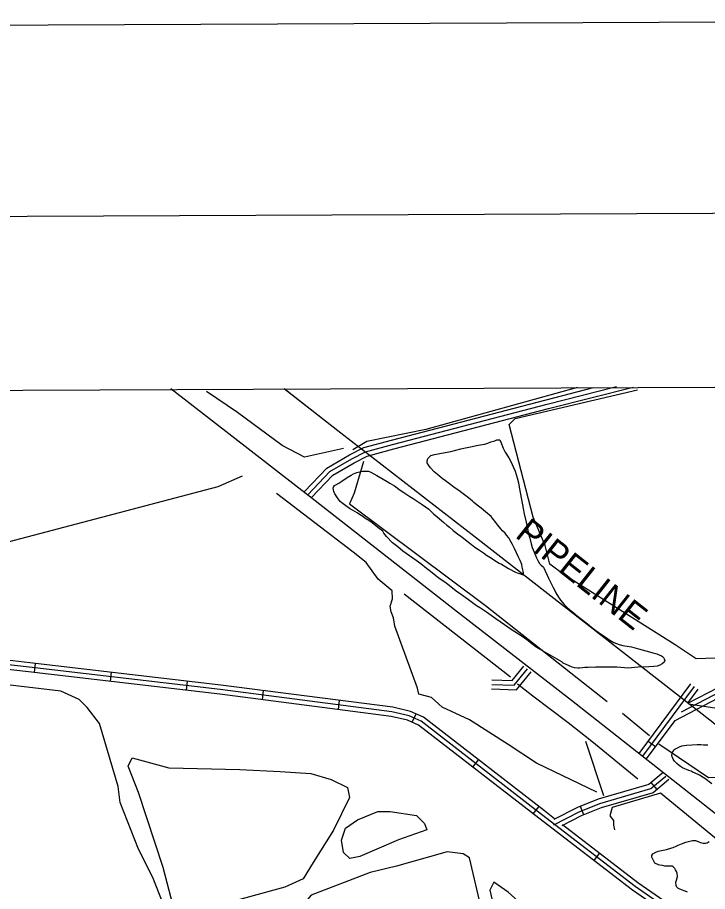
# Model space of a CAD drawing. Extents: x 3419139 to 3457078, y 540382 to 565875.
# Drawn here: x 3450552 to 3452805, y 562436 to 565292 of the extents above; entities that cross this region are included whole.
import ezdxf

# ---------------------------------------------------------------- set-up
doc = ezdxf.new("R2010")
doc.units = 0
for name, color, linetype in [('G-ANNO-NPLT', 7, 'Continuous'), ('V-ANNO-SYMB', 7, 'Continuous'), ('V-GRID-FRAM', 7, 'Continuous'), ('V-ROAD-CNTR', 7, 'Continuous'), ('V-SITE-VEGE', 7, 'Continuous'), ('V-TOPO-SHOR', 7, 'Continuous'), ('V-UTIL-IDEN', 7, 'Continuous'), ('V-UTIL-LINE', 7, 'Continuous')]:
    doc.layers.add(name, color=color, linetype=linetype)

msp = doc.modelspace()

# ---------------------------------------------------------------- linework, layer by layer
at = {"layer": 'G-ANNO-NPLT'}
msp.add_lwpolyline([(3419828.1, 540965.3), (3456494.4, 541125.3), (3456389, 565291.7), (3419722.7, 565131.7)], close=True, dxfattribs=at)
at = {"layer": 'V-ANNO-SYMB'}
msp.add_lwpolyline([(3422575.5, 541602.3), (3455658.4, 541746.7), (3455558.4, 564663.1), (3422475.5, 564518.7), (3422575.5, 541602.3)], dxfattribs=at)
at = {"layer": 'V-GRID-FRAM'}
msp.add_lwpolyline([(3423200.9, 563955.1), (3454837.9, 564093.1), (3454925.2, 545910.2), (3423272.3, 545772.1), (3423200.9, 563955.1)], dxfattribs=at)
at = {"layer": 'V-ROAD-CNTR'}
for p, q in [((3450607.6, 563151.7), (3450611.1, 563181.5)), ((3450856, 563122.7), (3450859.4, 563152.5)), ((3451104.3, 563093.6), (3451107.7, 563123.4)), ((3451352.2, 563062.9), (3451356, 563092.7)), ((3451600.1, 563030.9), (3451604, 563060.6)), ((3451841.2, 562989.3), (3451853.7, 563016.6)), ((3452611.5, 562927.6), (3452635.5, 562909.7)), ((3452038.8, 562842.8), (3452057.2, 562866.5)), ((3452640.8, 562769.9), (3452621.6, 562793)), ((3452236.4, 562689.6), (3452254.8, 562713.3)), ((3452401.4, 562686.6), (3452390.3, 562714.5)), ((3452434.5, 562537.1), (3452452.8, 562560.8))]:
    msp.add_line(p, q, dxfattribs=at)
for points in [[(3452719.9, 563023), (3452851.9, 563092.4), (3452880.7, 563126.5), (3452898.6, 563183), (3452953.5, 563782.3), (3452975.1, 564088.2)], [(3452306, 562673.8), (3452272.7, 562699.5), (3451877.6, 563005.6), (3451835.5, 563024.9), (3451777.3, 563038.2), (3451216, 563110.8), (3450592.1, 563183.7), (3450332.4, 563213.4), (3450204.7, 563233.3), (3450167.4, 563245.4), (3450131.5, 563263.9), (3450095.2, 563285.1), (3450053.8, 563310.2), (3449579.6, 563702.5), (3449129.8, 564071.4)], [(3451053.4, 564079.8), (3451514.6, 563721.6), (3451988.8, 563349.5), (3452361, 563061.7), (3452891.9, 562643.8), (3453125.9, 562463)], [(3451489.7, 563742.8), (3451562.8, 563819.8), (3451636.8, 563863.4), (3451683.5, 563886.8), (3451773.3, 563911), (3452278.1, 564043), (3452432.6, 564082.4)], [(3451500.6, 563732.5), (3451572.2, 563808), (3451644, 563850.3), (3451688.8, 563872.7), (3451777.1, 563896.5), (3452281.9, 564028.5), (3452508.3, 564086.1)], [(3451511.5, 563722.2), (3451581.7, 563796.1), (3451651.2, 563837.1), (3451694.2, 563858.6), (3451781, 563882), (3452285.6, 564014), (3452562.5, 564084.4)], [(3450424.6, 561239), (3451019.2, 561413.5), (3451663, 561605.3), (3452235.8, 561768.9), (3452655.9, 561897.3), (3452697.1, 561919.5), (3452726.8, 561939), (3452740.9, 561956.5), (3452758.7, 561986.8), (3452770.4, 562024.5), (3452771.7, 562071), (3452725.2, 562261.1), (3452704.2, 562308.9), (3452681, 562343.6), (3452656, 562374.1), (3452560.5, 562440.2), (3452254.4, 562675.7), (3451862, 562979.8), (3451825.8, 562996.4), (3451772, 563008.6), (3451212.4, 563081), (3450588.7, 563153.9), (3450328.4, 563183.7)], [(3450428.9, 561224.6), (3451023.5, 561399.1), (3451667.2, 561590.9), (3452240, 561754.5), (3452661.8, 561883.4), (3452704.8, 561906.6), (3452737, 561927.8), (3452753.2, 561947.9), (3452772.5, 561980.7), (3452785.4, 562022), (3452786.8, 562072.6), (3452739.5, 562266), (3452717.4, 562316.1), (3452693.1, 562352.6), (3452666.3, 562385.2), (3452569.3, 562452.3), (3452263.5, 562687.6), (3451869.8, 562992.7), (3451830.7, 563010.6), (3451774.7, 563023.4), (3451214.2, 563095.9), (3450590.4, 563168.8), (3450330.4, 563198.6)], [(3452100.5, 563098), (3452181.3, 563094.9), (3452229.1, 563154)], [(3452101, 563113), (3452174.4, 563110.2), (3452217.5, 563163.4)], [(3452101.6, 563128), (3452167.5, 563125.5), (3452205.8, 563172.9)], [(3452699.5, 562995.3), (3452861.5, 563080.5), (3452894.1, 563119.2), (3452910.4, 563170.7)], [(3452741.2, 563051.2), (3452842.3, 563104.3), (3452867.3, 563133.9), (3452878, 563167.6)], [(3452581.6, 562887.6), (3452751.3, 563114.8)], [(3452593.6, 562878.6), (3452763.3, 563105.9)], [(3452741.2, 563051.2), (3452775.3, 563096.9)], [(3452605.6, 562869.6), (3452699.5, 562995.3)], [(3452660.1, 562825), (3452613.2, 562786), (3452448.7, 562737.8), (3452380.5, 562710.6), (3452303.4, 562671.5)], [(3452303.4, 562654.7), (3452386.6, 562696.9), (3452453.6, 562723.6), (3452620.4, 562772.5), (3452669.6, 562813.4)], [(3452679.2, 562801.9), (3452627.6, 562759), (3452458.5, 562709.4), (3452392.8, 562683.2), (3452329.1, 562650.9)], [(3449342.8, 560891.4), (3449392.6, 560904.4), (3449741.4, 561003.1), (3450433.2, 561210.3), (3451027.7, 561384.7), (3451671.4, 561576.5), (3452244.3, 561740.1), (3452667.6, 561869.5), (3452712.5, 561893.7), (3452747.2, 561916.5), (3452765.6, 561939.4), (3452786.3, 561974.6), (3452800.3, 562019.5), (3452801.8, 562074.2), (3452753.7, 562270.8), (3452730.6, 562323.3), (3452705.2, 562361.5), (3452676.6, 562396.4), (3452578.2, 562464.4), (3452332.2, 562653.7)]]:
    msp.add_lwpolyline(points, dxfattribs=at)
at = {"layer": 'V-SITE-VEGE'}
for points in [[(3451706.2, 563806.3), (3451725.2, 563795.1), (3451746.7, 563782.9), (3451759.7, 563775.7), (3451767.5, 563770.6), (3451775.3, 563766), (3451783.5, 563761.3), (3451802.1, 563747.5), (3451814, 563740), (3451820.7, 563735.3), (3451833.7, 563726.6), (3451844.5, 563720.1), (3451873.1, 563701), (3451895.4, 563685.8), (3451904.4, 563677.1), (3451911.1, 563670.2), (3451922.3, 563660), (3451936.8, 563648.4), (3451944.3, 563642.3), (3451954.3, 563632.8), (3451962.9, 563626.3), (3451974.8, 563616.2), (3451993.8, 563602.1), (3451996, 563600.6), (3452004.6, 563594.1), (3452024.4, 563577.1), (3452035.2, 563569.5), (3452046, 563561.1), (3452057.1, 563553.2), (3452073.5, 563542.4), (3452083.5, 563535.1), (3452099.5, 563525), (3452110.7, 563517.8), (3452124.8, 563509.5), (3452132.2, 563505.6), (3452147.1, 563496.6), (3452155.2, 563491.2), (3452161.5, 563487.9), (3452171.6, 563482.6), (3452178.6, 563479.7), (3452184.2, 563477.2), (3452191.6, 563475.1), (3452200.4, 563472.3), (3452203, 563471.6), (3452204.1, 563475.3), (3452202.9, 563482.6), (3452200.5, 563495.5), (3452198.5, 563504.3), (3452193.6, 563517.9), (3452188.2, 563528.8), (3452175.3, 563556.7), (3452168.5, 563569.8), (3452164, 563577.9), (3452160.2, 563585.2), (3452156.1, 563591.4), (3452149.3, 563600.5), (3452144.1, 563606.7), (3452135.8, 563615.1), (3452130.2, 563621.6), (3452121.2, 563633.3), (3452114.1, 563642), (3452102.1, 563657.3), (3452098.7, 563661), (3452080.5, 563676.9), (3452066.7, 563688.5), (3452057.4, 563695.4), (3452042.5, 563707.7), (3452037.6, 563711.4), (3452024.6, 563722.6), (3452011.6, 563732), (3452002.6, 563739.2), (3451993.3, 563746.1), (3451978.1, 563756.6), (3451967.3, 563765.3), (3451950.1, 563777.6), (3451939.3, 563785.5), (3451923.3, 563798.2), (3451912.9, 563807.3), (3451901.3, 563820.7), (3451894.9, 563828.4), (3451889.6, 563837.2), (3451889.5, 563843.4), (3451892, 563850.5), (3451902.2, 563860.5), (3451913.6, 563864.4), (3451948.5, 563870.4), (3451967.2, 563874.3), (3451999.5, 563882.5), (3452015, 563885.3), (3452031.5, 563888.8), (3452056.1, 563894.3), (3452077.8, 563898.3), (3452088.4, 563901.4), (3452098, 563904.9), (3452110.4, 563909.1), (3452117.8, 563911.4), (3452124, 563911.9), (3452127.3, 563911.9), (3452130.8, 563903.8), (3452138.4, 563885.2), (3452144.5, 563872)], [(3452144.5, 563872), (3452156.2, 563853), (3452163, 563840.9), (3452171.7, 563821.9), (3452177, 563809.4), (3452183.9, 563787.8), (3452187.8, 563772), (3452190.6, 563757.7), (3452194.6, 563734.1), (3452203.7, 563687.8), (3452206.9, 563669.8), (3452212.8, 563643.4), (3452216, 563627.2), (3452221.1, 563604.8), (3452225, 563590.9), (3452229.7, 563572.1), (3452233.1, 563560), (3452238.9, 563544.6), (3452241.1, 563539.9), (3452247.2, 563526), (3452251, 563517.5), (3452256.7, 563507.7), (3452260.8, 563503.7), (3452269.4, 563496.4), (3452270.9, 563493.5), (3452274.7, 563484), (3452281.2, 563469.7), (3452286.5, 563459.8), (3452293.7, 563445.2), (3452297.8, 563436.4), (3452301.6, 563429.5), (3452306.5, 563419.6), (3452310.3, 563412.3), (3452318.3, 563398.4), (3452325, 563388.5), (3452337.4, 563373.6), (3452346.3, 563364.9), (3452355.7, 563356.5), (3452365.4, 563348.9), (3452379.5, 563336.9), (3452407.5, 563315.2), (3452432, 563295.7), (3452441, 563288.8), (3452456.2, 563278.7)], [(3452456.2, 563278.7), (3452467.7, 563270.7), (3452486.7, 563257.4), (3452499, 563250.2), (3452516.4, 563243), (3452528.6, 563240.3), (3452549.6, 563236.9), (3452557, 563235.5), (3452579.9, 563229.5), (3452615.5, 563219.3), (3452626.6, 563215.8), (3452639.5, 563212.3), (3452647.6, 563209.5), (3452654.7, 563206.6), (3452658, 563204.5), (3452661.8, 563200.5), (3452663.7, 563196.8), (3452665.6, 563190.9), (3452663.8, 563185.7), (3452657.6, 563179.8), (3452649.9, 563176), (3452640.8, 563172.9), (3452630.1, 563171.3), (3452613.2, 563169.9), (3452579.3, 563169.5), (3452567.2, 563167.8), (3452547.7, 563166.5), (3452508.9, 563168.9), (3452492.7, 563169.8), (3452441.1, 563169.1), (3452437.5, 563168.6), (3452424.6, 563168.8), (3452416.1, 563168.7), (3452404.3, 563168.2), (3452397, 563167.3), (3452387.4, 563166.5), (3452381.9, 563166.4), (3452370.8, 563167), (3452363.4, 563169.1), (3452351.5, 563174.8), (3452344.1, 563177.7), (3452334.1, 563182.3), (3452330, 563186.3), (3452246.1, 563234.2), (3452235.7, 563242.1), (3452215.2, 563258.8), (3452196.9, 563271.1), (3452167.6, 563289.8), (3452127.8, 563317.3), (3452114.4, 563326.7), (3452083.5, 563349.1), (3452064.5, 563361.7), (3452051.5, 563370), (3452025.1, 563388.8), (3452002.1, 563405.1), (3451984.9, 563417.4), (3451961.5, 563435.8), (3451947.3, 563446.7), (3451929.5, 563459.3), (3451918.3, 563467.7), (3451900.8, 563481.4), (3451888.1, 563491.2), (3451868.8, 563506.8), (3451853.5, 563517.2), (3451810.7, 563548.3), (3451793.6, 563562.5), (3451777.2, 563575.1), (3451757, 563596.6), (3451748.7, 563607.2), (3451745.7, 563613.4), (3451729.3, 563625.7), (3451710, 563640.5), (3451699.5, 563648.1), (3451686.9, 563656.4), (3451679.8, 563661.5), (3451669.4, 563668), (3451660.9, 563673.7), (3451646.4, 563682.4), (3451636.7, 563687.8), (3451620, 563699.3), (3451611.1, 563705.9), (3451606.2, 563710.6), (3451599.5, 563719.3), (3451595.3, 563725.5), (3451588.9, 563735.8), (3451585.1, 563743.4), (3451582.8, 563753.7), (3451583.8, 563757.4), (3451587.8, 563762.3), (3451592.2, 563764.9), (3451601.7, 563770.9), (3451611.2, 563776.6), (3451625.1, 563786.4), (3451629.1, 563789), (3451642.2, 563796.5), (3451649.2, 563800.7), (3451659.8, 563805.6), (3451678.9, 563809.6), (3451686.6, 563810.1), (3451698.1, 563809.1), (3451706.2, 563806.3)], [(3452819.6, 562788.4), (3452796.1, 562805.6), (3452791.6, 562808.6), (3452778.8, 562815.9), (3452762.4, 562824), (3452758.5, 562825.3), (3452751.4, 562829.1), (3452744.8, 562831.7), (3452723.5, 562840.6), (3452716.9, 562844.9), (3452712.9, 562847.9), (3452705.3, 562854.4), (3452703.1, 562856.6), (3452697.3, 562862.7), (3452695.1, 562865.7), (3452693.3, 562868.8), (3452691, 562874), (3452690.1, 562876.6), (3452688.7, 562881.4), (3452690, 562885.8), (3452689.9, 562888.9), (3452693.8, 562896.4), (3452695.1, 562898.7), (3452698.6, 562900.9), (3452709.5, 562906.8), (3452714.2, 562909.5), (3452721.2, 562911.8), (3452736.6, 562914.2), (3452771.3, 562916.4)], [(3452771.3, 562916.4), (3452780.9, 562916.1), (3452783.6, 562916.1), (3452791.9, 562915.8), (3452806.4, 562916)], [(3452626.1, 562544.5), (3452623.9, 562548.4), (3452623.8, 562554.2), (3452626.8, 562559), (3452636.4, 562565.3), (3452644.7, 562568.5), (3452660, 562571.3), (3452671, 562573.7), (3452688.9, 562579.2), (3452692.9, 562580.6), (3452702.5, 562584.7), (3452709, 562587.8), (3452720.8, 562592.4), (3452734.4, 562597.4), (3452742.7, 562600.2), (3452755.8, 562603.4), (3452760.2, 562603.5), (3452765.9, 562602.7), (3452769.4, 562601.4), (3452777, 562598.4), (3452782.7, 562596.3), (3452791.5, 562594.7), (3452799, 562593.9), (3452804.7, 562595.3), (3452811.2, 562599.8)], [(3452740.1, 562434.5), (3452732.2, 562437.9), (3452720.7, 562442.2), (3452712.3, 562445.1), (3452707.9, 562447.7), (3452704.8, 562450.3), (3452702.5, 562456.4), (3452702.3, 562466.5), (3452704.4, 562473.6), (3452707.3, 562485.9), (3452706.3, 562496.4), (3452704.5, 562501.2), (3452700.9, 562507.3), (3452698.6, 562511.7), (3452693.3, 562516.9), (3452690.2, 562519), (3452682.7, 562519.4), (3452676.6, 562519.3), (3452665.6, 562519.6), (3452658.1, 562520.8), (3452649.7, 562522.4), (3452645.3, 562523.7), (3452633.8, 562528.8), (3452630.7, 562533.2), (3452626.1, 562544.5)]]:
    msp.add_lwpolyline(points, dxfattribs=at)
at = {"layer": 'V-TOPO-SHOR'}
for p, q in [((3452161.7, 563136.1), (3451814.6, 563407.5)), ((3452527.3, 563018.6), (3452616, 562946)), ((3452467, 562749.3), (3452408.5, 562925.9))]:
    msp.add_line(p, q, dxfattribs=at)
for points in [[(3451616.5, 563883.2), (3451489.8, 563855.7), (3451416.7, 563893.8), (3451270.2, 564000.8), (3451169.9, 564069.5)], [(3452380.4, 564082.5), (3451885.3, 563945.8), (3451693.3, 563906.6), (3451647.3, 563879.5)], [(3453852.3, 564081.2), (3453560.3, 563192.2), (3453537.3, 563172.9), (3452937.7, 563189.5), (3452895.4, 563200.8), (3452768.6, 563196.4), (3452699.2, 563242.3), (3452337, 563471.3), (3452290.7, 563505.6), (3452275.1, 563567.1), (3452236.3, 563659.1), (3452158.1, 563962.4), (3452177.2, 563981.7), (3452576.5, 564075.7)], [(3451286.4, 563793.3), (3451205.9, 563758.4), (3450019.7, 563445.8), (3449958.3, 563441.7), (3449935.2, 563449.3), (3449642, 563705.5), (3449541.8, 563770.4), (3449483.9, 563827.7), (3449418.3, 563881.3), (3449690.9, 563947.8)], [(3451682.1, 563841.2), (3451651.8, 563737.3), (3451636.5, 563702.6), (3452079.9, 563370.2), (3452477.2, 563056.8)], [(3452443.9, 562760.8), (3452247.4, 562856), (3452154.9, 562917.1), (3452027.8, 562997.2), (3451939.2, 563039.1), (3451904.5, 563069.7), (3451862.2, 563081), (3451858.2, 563100.2), (3451784.3, 563303.6), (3451780.4, 563330.5), (3451772.6, 563349.7), (3451768.7, 563368.9), (3451776.2, 563392), (3451776.1, 563418.9), (3451729.8, 563457.1), (3451691.2, 563510.7), (3451648.8, 563545.1), (3451398.1, 563736.2)], [(3450174.5, 562080.8), (3450637.9, 562195.5), (3451008.5, 562309.8), (3451034.9, 562336.4), (3451028, 562396), (3450994.5, 562482), (3450947.7, 562574.6), (3450887.4, 562726.7), (3450880.5, 562779.7), (3450820, 562984.9), (3450780, 563037.7), (3450753.4, 563064.1), (3450693.6, 563090.4), (3450481.4, 563115.9)], [(3452578.2, 562803.6), (3452427.8, 562925.9), (3452350.6, 562987.1), (3452235, 563075), (3452184.8, 563113.2)], [(3452646.8, 562919.2), (3452808.7, 562808.5), (3452901, 562812.7), (3453054.4, 562874.9), (3453361.4, 562972.3), (3453495.8, 563007.5), (3453545.7, 563023.1)], [(3453187.5, 562318.2), (3452651.4, 562757.8), (3452494, 562711), (3452486.5, 562684.1), (3452498.1, 562668.8), (3452498.1, 562653.4), (3452502, 562638)]]:
    msp.add_lwpolyline(points, dxfattribs=at)
for points in [[(3451027.5, 562515.3), (3450946.9, 562760.1), (3450913.4, 562846.1), (3450926.5, 562872.7), (3451045.9, 562840.1), (3451277.9, 562834.5), (3451410.4, 562828.4), (3451509.9, 562822.2), (3451576.2, 562802.6), (3451629.3, 562776.4), (3451636.1, 562743.3), (3451583.6, 562637), (3451517.8, 562530.7), (3451484.9, 562477.5), (3451425.3, 562450.8), (3451206.9, 562390.2), (3451120.9, 562363.3), (3451081.1, 562363.1), (3451061.1, 562389.5)], [(3451795.8, 562604.8), (3451670.1, 562551.2), (3451637, 562544.5), (3451617, 562564.3), (3451610.2, 562604), (3451623.3, 562643.8), (3451662.9, 562670.5), (3451729.1, 562697.3), (3451768.8, 562697.5), (3451855, 562684.6), (3451881.7, 562658.2), (3451888.4, 562638.3)], [(3451703.4, 562498.4), (3451511.6, 562424.6), (3451472, 562378.1), (3451478.8, 562338.3), (3451499.1, 562245.7), (3451526.2, 562119.9), (3451559.7, 562040.5), (3451573.3, 561947.8), (3451586.7, 561928), (3451600, 561914.8), (3451606.6, 561908.2), (3451626.6, 561888.4), (3451924.4, 561969.2), (3452136.3, 562023.1), (3452156.1, 562029.8), (3452162.7, 562043.1), (3452068.5, 562374.1), (3452027.9, 562546.2), (3452008, 562559.3), (3451955, 562565.7), (3451789.5, 562518.6)], [(3452220.9, 562374.7), (3452154.3, 562434.1), (3452107.8, 562467), (3452094.7, 562440.4), (3452128.4, 562294.8), (3452155.2, 562248.5), (3452181.7, 562242), (3452228, 562248.8), (3452267.7, 562262.3), (3452320.7, 562282.4), (3452340.5, 562295.7), (3452333.8, 562322.2), (3452280.6, 562355.1)]]:
    msp.add_lwpolyline(points, close=True, dxfattribs=at)
at = {"layer": 'V-UTIL-LINE'}
for points in [[(3453234, 562444), (3453246, 562615.6), (3452823.1, 562988.1), (3452046.6, 563593.6), (3451608.5, 563934.1), (3451423.5, 564078.2)], [(3453234, 562444), (3453246, 562615.6), (3452823.1, 562988.1), (3452046.6, 563593.6), (3451608.5, 563934.1), (3451424.2, 564077.7)], [(3452743.7, 563050), (3453536.7, 562929), (3454490.6, 562805.1)]]:
    msp.add_lwpolyline(points, dxfattribs=at)

# ---------------------------------------------------------------- texts
at = {"layer": 'V-UTIL-IDEN'}
msp.add_text('PIPELINE', height=83, rotation=321.6402, dxfattribs=at).set_placement((3452173.9, 563596.1))

doc.saveas('drawing.dxf')
